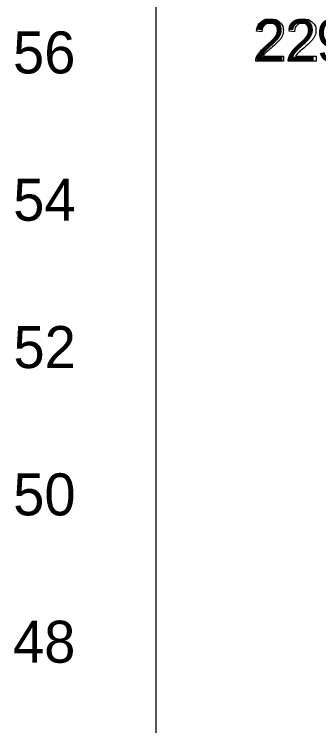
# Model space of a CAD drawing. Extents: x 700746 to 706058, y 6570320 to 6580460.
# Drawn here: x 704941.5 to 704982.8, y 6575930.6 to 6576027.2 of the extents above; entities that cross this region are included whole.
import ezdxf

# ---------------------------------------------------------------- set-up
doc = ezdxf.new("R2010")
doc.units = 0
for name, color, linetype in [('kataster', 7, 'Continuous'), ('Kataster tekst', 7, 'Continuous'), ('mõõtpost vasak', 7, 'Continuous')]:
    doc.layers.add(name, color=color, linetype=linetype)

msp = doc.modelspace()

# ---------------------------------------------------------------- linework, layer by layer
at = {"layer": 'kataster'}
for points in [[(704975.099, 6576024.777), (704974.377, 6576024.851)], [(704979.526, 6576024.777), (704978.804, 6576024.851)], [(704978.014, 6576021.449), (704978.014, 6576020.776), (704974.247, 6576020.776)], [(704975.22, 6576021.449), (704978.014, 6576021.449)], [(704982.441, 6576021.449), (704982.441, 6576020.776), (704978.674, 6576020.776)], [(704979.647, 6576021.449), (704982.441, 6576021.449)]]:
    msp.add_lwpolyline(points, dxfattribs=at)
for points in [[(704974.377, 6576024.851), (704974.451, 6576025.655), (704974.933, 6576026.076), (704975.415, 6576026.497), (704976.228, 6576026.497), (704977.049, 6576026.497), (704977.527, 6576026.043), (704978.005, 6576025.588), (704978.005, 6576024.916), (704978.005, 6576024.574), (704977.865, 6576024.244), (704977.725, 6576023.913), (704977.401, 6576023.548), (704977.077, 6576023.183), (704976.324, 6576022.545), (704975.694, 6576022.017), (704975.515, 6576021.828), (704975.337, 6576021.64), (704975.22, 6576021.449)], [(704978.804, 6576024.851), (704978.878, 6576025.655), (704979.36, 6576026.076), (704979.843, 6576026.497), (704980.655, 6576026.497), (704981.476, 6576026.497), (704981.954, 6576026.043), (704982.432, 6576025.588), (704982.432, 6576024.916), (704982.432, 6576024.574), (704982.292, 6576024.244), (704982.152, 6576023.913), (704981.828, 6576023.548), (704981.504, 6576023.183), (704980.751, 6576022.545), (704980.121, 6576022.017), (704979.942, 6576021.828), (704979.764, 6576021.64), (704979.647, 6576021.449)], [(704974.247, 6576020.776), (704974.239, 6576021.029), (704974.329, 6576021.262), (704974.473, 6576021.648), (704974.79, 6576022.021), (704975.107, 6576022.394), (704975.705, 6576022.883), (704976.633, 6576023.646), (704976.958, 6576024.09), (704977.284, 6576024.535), (704977.284, 6576024.933), (704977.284, 6576025.348), (704976.987, 6576025.634), (704976.69, 6576025.92), (704976.212, 6576025.92), (704975.708, 6576025.92), (704975.405, 6576025.617), (704975.102, 6576025.313), (704975.099, 6576024.777)], [(704978.674, 6576020.776), (704978.666, 6576021.029), (704978.756, 6576021.262), (704978.9, 6576021.648), (704979.217, 6576022.021), (704979.534, 6576022.394), (704980.132, 6576022.883), (704981.06, 6576023.646), (704981.385, 6576024.09), (704981.711, 6576024.535), (704981.711, 6576024.933), (704981.711, 6576025.348), (704981.414, 6576025.634), (704981.117, 6576025.92), (704980.64, 6576025.92), (704980.135, 6576025.92), (704979.832, 6576025.617), (704979.529, 6576025.313), (704979.526, 6576024.777)]]:
    msp.add_open_spline(points, degree=3, dxfattribs=at)
at = {"layer": 'mõõtpost vasak'}
msp.add_line((704960.748, 6575721.971), (704960.748, 6576121.971), dxfattribs=at)

# ---------------------------------------------------------------- texts
at = {"layer": 'Kataster tekst'}
msp.add_text('22901:001:0160', height=5.7, dxfattribs=at).set_placement((704974.008, 6576020.776))
at = {"layer": 'mõõtpost vasak'}
for s, p in [('56', (704941.294, 6576019.121)), ('54', (704941.32, 6575999.121)), ('52', (704941.355, 6575979.121)), ('50', (704941.316, 6575959.121)), ('48', (704941.286, 6575939.121))]:
    msp.add_text(s, height=5.7, dxfattribs=at).set_placement(p)

doc.saveas('drawing.dxf')
